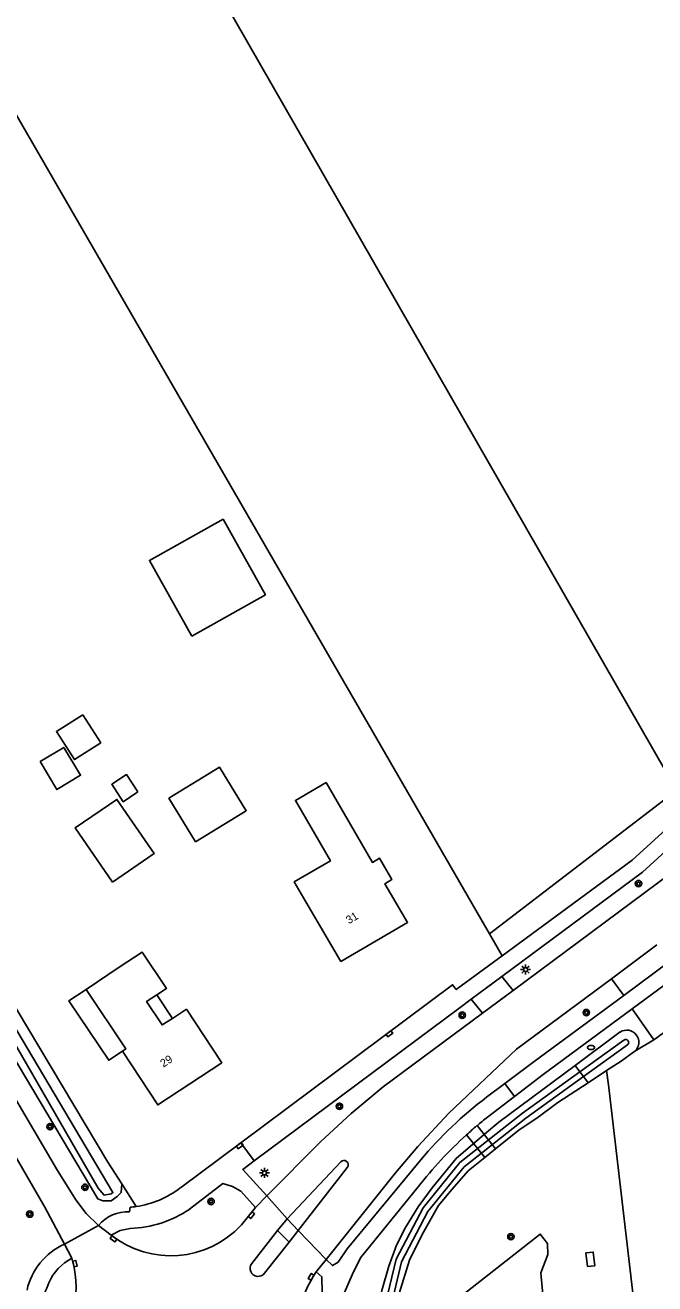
# Model space of a CAD drawing. Extents: x 140000 to 143000, y 403500 to 406000.
# Drawn here: x 140448.3 to 140527, y 404486.5 to 404643.8 of the extents above; entities that cross this region are included whole.
import ezdxf

# ---------------------------------------------------------------- set-up
doc = ezdxf.new("R2010")
doc.units = 0
for name, color, linetype in [('gg-afsc-erfafscheiding', 7, 'Continuous'), ('gg-anno-huisnummerreeks BGT', 7, 'Continuous'), ('gg-bbg-bijgebouw', 7, 'Continuous'), ('gg-bbg-gedigitaliseerde bijgebouw', 7, 'Continuous'), ('gg-bbg-hoofdgebouw', 7, 'Continuous'), ('gg-bbg-lage trafo', 7, 'Continuous'), ('gg-bbg-luifel en loopbrug', 7, 'Continuous'), ('gg-knt-verharding', 7, 'Continuous'), ('gg-knt-verharding nz', 7, 'Continuous'), ('gg-kntw-bovenkant insteek waterloop', 7, 'Continuous'), ('gg-kntw-waterlijn', 7, 'Continuous'), ('gg-kwrk-kunstwerk niveau 01', 7, 'Continuous'), ('gt-grn-groengrens', 7, 'Continuous'), ('gt-grn-vlakafsluiter', 7, 'Continuous'), ('gt-grn-weggrens', 7, 'Continuous'), ('gt-symb-boom', 7, 'Continuous'), ('gt-symb-brandkraan', 7, 'Continuous'), ('gt-symb-kolk', 7, 'Continuous'), ('gt-symb-lichtmast', 7, 'Continuous')]:
    doc.layers.add(name, color=color, linetype=linetype)

# ---------------------------------------------------------------- blocks, each defined once
blk = doc.blocks.new('gt0-BOOM')
at = {"layer": 'gt-symb-boom'}
for radius in [0.4, 0.2]:
    blk.add_circle((0, 0), radius, dxfattribs=at)
blk = doc.blocks.new('gt0-KOLK')
at = {"layer": 'gt-symb-kolk'}
blk.add_lwpolyline([(0, 0), (0.38, 0), (0.38, 0.4), (-0.37, 0.4), (-0.37, 0), (0, 0)], dxfattribs=at)
blk = doc.blocks.new('gt0-LMAST')
at = {"layer": 'gt-symb-lichtmast'}
for p, q in [((-0.18, 0.17), (-0.45, 0.44)), ((-0.01, 0.25), (-0.01, 0.62)), ((0.17, 0.17), (0.44, 0.44)), ((-0.26, 0), (-0.63, 0)), ((-0.18, -0.18), (-0.45, -0.45)), ((-0.01, -0.25), (-0.01, -0.63)), ((0.44, -0.45), (0.17, -0.18)), ((0.24, 0), (0.62, 0))]:
    blk.add_line(p, q, dxfattribs=at)
blk.add_circle((-0.01, 0), 0.25, dxfattribs=at)
blk = doc.blocks.new('gt0-BR')
at = {"layer": 'gt-symb-brandkraan'}
for centre, radius, start, end in [((-0.24, 0), 0.206, 107.5669, 252.4331), ((0.6, -2.66), 3, 106.892, 107.5669), ((0, -0.69), 0.938, 73.108, 106.892), ((-0.6, -2.66), 3, 72.4331, 73.108), ((0.24, 0), 0.206, 287.567, 72.4331), ((0.6, 2.66), 3, 252.4331, 253.108), ((0, 0.69), 0.938, 253.108, 286.8921), ((-0.6, 2.66), 3, 286.8921, 287.567)]:
    blk.add_arc(centre, radius, start, end, dxfattribs=at)

msp = doc.modelspace()

# ---------------------------------------------------------------- linework, layer by layer
at = {"layer": 'gg-afsc-erfafscheiding'}
for p, q in [((140507.91, 404527.5), (140506.32, 404530.26)), ((140524.51, 404515.6), (140526.87, 404516.98)), ((140462.15, 404496.17), (140460.37, 404498.99))]:
    msp.add_line(p, q, dxfattribs=at)
at = {"layer": 'gg-bbg-bijgebouw'}
for points in [[(140469.1, 404567.45), (140463.8, 404576.91), (140473.01, 404582.06), (140478.3, 404572.61), (140469.1, 404567.45)], [(140469.58, 404541.73), (140466.24, 404547.18), (140472.57, 404551.06), (140475.91, 404545.62), (140469.58, 404541.73)], [(140459.17, 404536.69), (140454.51, 404543.47), (140459.73, 404547.05), (140464.38, 404540.27), (140459.17, 404536.69)]]:
    msp.add_lwpolyline(points, dxfattribs=at)
at = {"layer": 'gg-bbg-gedigitaliseerde bijgebouw'}
msp.add_lwpolyline([(140455.46, 404557.63), (140452.18, 404555.52), (140454.44, 404552.01), (140457.72, 404554.13), (140455.46, 404557.63)], dxfattribs=at)
at = {"layer": 'gg-bbg-hoofdgebouw'}
for points in [[(140485.91, 404549.17), (140491.69, 404539.16), (140492.58, 404539.68), (140494.13, 404537.04), (140493.24, 404536.51), (140496.08, 404531.68), (140487.75, 404526.79), (140483.37, 404534.26), (140481.91, 404536.74), (140486.43, 404539.36), (140482.06, 404546.91), (140485.91, 404549.17)], [(140464.72, 404522.61), (140465.92, 404523.41), (140462.9, 404527.95), (140460.04, 404526.06), (140455.88, 404523.28)], [(140455.88, 404523.28), (140460.85, 404515.86), (140460.43, 404515.58)], [(140466.67, 404519.68), (140465.38, 404518.85), (140463.45, 404521.77), (140464.72, 404522.61)], [(140460.43, 404515.58), (140464.85, 404508.86), (140472.85, 404514.13), (140468.43, 404520.82), (140466.67, 404519.68)]]:
    msp.add_lwpolyline(points, dxfattribs=at)
at = {"layer": 'gg-bbg-lage trafo'}
msp.add_lwpolyline([(140518.58, 404488.67), (140518.39, 404490.36), (140519.29, 404490.47), (140519.48, 404488.77), (140518.58, 404488.67)], dxfattribs=at)
at = {"layer": 'gg-bbg-luifel en loopbrug'}
msp.add_line((140466.67, 404519.68), (140464.72, 404522.61), dxfattribs=at)
for points in [[(140450.13, 404551.76), (140453.1, 404553.55), (140455.19, 404550.06), (140452.22, 404548.28), (140450.13, 404551.76)], [(140462.37, 404547.97), (140460.94, 404550.15), (140459.09, 404548.94), (140460.52, 404546.76), (140462.37, 404547.97)], [(140460.43, 404515.58), (140458.72, 404514.45), (140453.73, 404521.88), (140455.88, 404523.28)]]:
    msp.add_lwpolyline(points, dxfattribs=at)
at = {"layer": 'gg-knt-verharding'}
for p, q in [((140506.32, 404530.26), (140441.46, 404642.39)), ((140534.05, 404541.57), (140509.28, 404523.18)), ((140528.83, 404526.77), (140523.11, 404522.55)), ((140504.05, 404522.09), (140507.88, 404524.93)), ((140507.88, 404524.93), (140509.28, 404523.18)), ((140521.57, 404524.64), (140523.11, 404522.55)), ((140524.17, 404520.88), (140529.87, 404525.09)), ((140504.05, 404522.09), (140505.45, 404520.34)), ((140524.17, 404520.88), (140526.87, 404516.98)), ((140526.87, 404516.98), (140532.61, 404521.13)), ((140508.23, 404511.52), (140505.97, 404509.82)), ((140506.07, 404507.34), (140509.44, 404509.91)), ((140475.23, 404504.12), (140467.67, 404498.48)), ((140481.03, 404494.63), (140487.73, 404501.73)), ((140482.4, 404493.18), (140488.58, 404501.08)), ((140478.48, 404497.49), (140477.08, 404496.05)), ((140461.39, 404496.08), (140461.33, 404495.5)), ((140477.08, 404496.05), (140475.3, 404493.88)), ((140481.03, 404494.63), (140479.82, 404493.16)), ((140482.4, 404493.18), (140481.03, 404494.63)), ((140459.02, 404492.59), (140457.43, 404493.78)), ((140479.82, 404493.16), (140476.59, 404489.03)), ((140479.82, 404493.16), (140481.26, 404491.73)), ((140482.4, 404493.18), (140481.26, 404491.73)), ((140453.18, 404491.45), (140454.11, 404489.7)), ((140481.26, 404491.73), (140478.2, 404487.84)), ((140485.89, 404489.53), (140484.67, 404488))]:
    msp.add_line(p, q, dxfattribs=at)
for points in [[(140507.88, 404524.93), (140525.45, 404537.97), (140534.53, 404546.25), (140535.16, 404546.82), (140536.62, 404548.16)], [(140530.73, 404545.42), (140524.16, 404539.45), (140507.91, 404527.5)], [(140428.2, 404534.96), (140450.72, 404496.07), (140453.18, 404491.45)], [(140507.91, 404527.5), (140505.12, 404525.45), (140502.17, 404523.27), (140501.71, 404523.89), (140475.23, 404504.12)], [(140485.89, 404489.53), (140494.59, 404500.38), (140497.37, 404503.65), (140501.26, 404507.82), (140509.72, 404515.85), (140521.57, 404524.64)], [(140457.43, 404493.78), (140455.89, 404495.28), (140454.59, 404496.99), (140452.17, 404500.86), (140439.28, 404522.82)], [(140508.23, 404511.52), (140511.92, 404514.29), (140523.11, 404522.55)], [(140476.92, 404501.86), (140502.64, 404521.04), (140504.05, 404522.09)], [(140509.44, 404509.91), (140513.04, 404512.66), (140524.17, 404520.88)], [(140478.48, 404497.49), (140485.21, 404504.23), (140489.01, 404507.78), (140493.05, 404511.13), (140505.45, 404520.34)], [(140520.96, 404513.15), (140521.2, 404511.38), (140526.1, 404469.69), (140526.29, 404467.87)], [(140485.89, 404489.53), (140486.68, 404488.78), (140487.4, 404489.19), (140488.53, 404490.86), (140497.73, 404501.99)], [(140476.92, 404501.86), (140475.48, 404500.78), (140478.48, 404497.49)], [(140468.83, 404495.84), (140472.99, 404499.04), (140474.17, 404498.68), (140475.25, 404498.08), (140477.08, 404496.05)], [(140487.53, 404476.49), (140487.39, 404482.93), (140488.2, 404485.4), (140489.14, 404487.62), (140490.18, 404489.76), (140497.41, 404498.62)], [(140459.02, 404492.59), (140460.14, 404493.15), (140461.38, 404493.43)], [(140515.01, 404463.83), (140512.75, 404487.86), (140513.62, 404490.15), (140513.59, 404491.55), (140512.68, 404492.73), (140497.19, 404480.57), (140499.03, 404478.17), (140502.45, 404473.42), (140507.27, 404476.95), (140503.69, 404481.79), (140505.47, 404483.18), (140506.59, 404482.94), (140508.27, 404483.14)], [(140484.67, 404488), (140485.35, 404487.37), (140485.81, 404465.55)]]:
    msp.add_lwpolyline(points, dxfattribs=at)
for centre, radius, start, end in [((140534.77, 404471.29), 48.1, 126.7837, 140.3493), ((140539.26, 404465.46), 53.43, 128.4023, 130.2052), ((140538.27, 404466.7), 51.85, 132.2016, 141.9992), ((140488.14, 404501.38), 0.538, 325.7375, 139.6263), ((140460.4, 404508.04), 12, 278.3786, 307.2209), ((140460.95, 404507.49), 14.07, 271.7495, 304.0936), ((140460.36, 404508.35), 12.32, 274.7711, 278.3529), ((140461.08, 404490.78), 4.73, 86.9657, 140.5992), ((140466.46, 404502.06), 12.05, 231.8646, 317.2094), ((140456.48, 404483.97), 8.17, 113.8171, 167.6487), ((140441.02, 404485.97), 13.61, 298.4785, 15.9057), ((140457.12, 404483.95), 6.49, 117.6274, 155.5447), ((140477.39, 404488.43), 1, 143.176, 323.5075), ((140496.9, 404479.62), 14.83, 145.5807, 188.5723), ((140434.48, 404492.65), 17.78, 321.7873, 340.2343)]:
    msp.add_arc(centre, radius, start, end, dxfattribs=at)
at = {"layer": 'gg-knt-verharding nz'}
for p, q in [((140521.57, 404524.64), (140527.27, 404528.87)), ((140509.28, 404523.18), (140505.45, 404520.34))]:
    msp.add_line(p, q, dxfattribs=at)
at = {"layer": 'gg-kntw-bovenkant insteek waterloop'}
for p, q in [((140517.05, 404513.8), (140522.68, 404517.98)), ((140517.05, 404513.8), (140517.64, 404513.01)), ((140520.96, 404513.15), (140518.66, 404511.64)), ((140518.09, 404512.41), (140518.66, 404511.64))]:
    msp.add_line(p, q, dxfattribs=at)
for points in [[(140443.94, 404525.55), (140443.7, 404525.6), (140442.87, 404525.51), (140442.44, 404525.11), (140441.67, 404524.29), (140441.68, 404523.24), (140442.89, 404521.38), (140457.35, 404497.13), (140457.97, 404496.86), (140459.02, 404496.87), (140459.76, 404497.41), (140460.25, 404497.93), (140460.37, 404498.99)], [(140443.94, 404525.55), (140444.4, 404525.44), (140458.59, 404501.69), (140460.37, 404498.99)], [(140524.51, 404515.6), (140522.81, 404514.35), (140520.96, 404513.15)], [(140491.19, 404476.56), (140491.33, 404477.87), (140491.97, 404482.14), (140492.87, 404485.65), (140493.74, 404488.71), (140494.69, 404491.34), (140495.81, 404493.54), (140497.39, 404496.11), (140499.15, 404498.51), (140502.16, 404502.15), (140505.71, 404505.21), (140507.48, 404506.7), (140517.05, 404513.8)], [(140507.08, 404503.37), (140510.05, 404505.76), (140512.24, 404507.21), (140514.86, 404509.15), (140518.66, 404511.64)], [(140505.76, 404502.31), (140503.67, 404500.63), (140501.67, 404498.34), (140499.95, 404496.3), (140497.92, 404492.66), (140496.32, 404489.47), (140495.05, 404485.29), (140494.07, 404481.44), (140493.38, 404478.01), (140493.21, 404474.4), (140493.35, 404469.5), (140493.7, 404467.04), (140494.65, 404463.69), (140495.88, 404460.41), (140497.11, 404459.33), (140499.87, 404456.67)]]:
    msp.add_lwpolyline(points, dxfattribs=at)
msp.add_arc((140523.49, 404516.7), 1.51, 312.7017, 122.4727, dxfattribs=at)
at = {"layer": 'gg-kntw-waterlijn'}
for p, q in [((140517.64, 404513.01), (140523.14, 404516.97)), ((140518.09, 404512.41), (140523.58, 404516.36))]:
    msp.add_line(p, q, dxfattribs=at)
for points in [[(140443.22, 404523.65), (140443.01, 404523.48), (140443.05, 404523.26), (140457.4, 404498.44), (140458.13, 404497.57), (140459.02, 404497.73), (140459.23, 404497.9), (140443.86, 404523.8), (140443.79, 404523.86), (140443.22, 404523.65)], [(140517.64, 404513.01), (140510.45, 404507.83), (140502.62, 404501.65), (140498.04, 404496.02), (140494.67, 404489.59), (140492.3, 404479.73), (140491.77, 404474.9), (140491.91, 404471.98), (140492.41, 404467.84), (140493.42, 404463.79), (140494.61, 404460.85), (140495.86, 404459.09), (140499.08, 404456.01)], [(140499.47, 404456.52), (140495.65, 404460.34), (140495.31, 404461.14), (140494.15, 404463.97), (140493.15, 404467.93), (140492.66, 404472.01), (140492.52, 404474.82), (140493.03, 404479.56), (140495.33, 404489.24), (140498.62, 404495.55), (140503.15, 404501.11), (140510.89, 404507.22), (140518.09, 404512.41)]]:
    msp.add_lwpolyline(points, dxfattribs=at)
msp.add_arc((140523.36, 404516.66), 0.375, 305.8753, 125.6969, dxfattribs=at)
at = {"layer": 'gg-kwrk-kunstwerk niveau 01'}
for p, q in [((140503.44, 404505.11), (140505.76, 404502.31)), ((140504.77, 404506.27), (140507.08, 404503.37)), ((140505.76, 404502.31), (140507.08, 404503.37))]:
    msp.add_line(p, q, dxfattribs=at)
msp.add_arc((140539.63, 404465.14), 53.92, 130.2897, 132.1617, dxfattribs=at)
at = {"layer": 'gt-grn-groengrens'}
for p, q in [((140528.38, 404550.52), (140466.21, 404658.85)), ((140506.32, 404530.26), (140528.83, 404547.51))]:
    msp.add_line(p, q, dxfattribs=at)
at = {"layer": 'gt-grn-vlakafsluiter'}
msp.add_line((140518.09, 404512.41), (140517.64, 404513.01), dxfattribs=at)
at = {"layer": 'gt-grn-weggrens'}
for p, q in [((140509.44, 404509.91), (140508.23, 404511.52)), ((140475.23, 404504.12), (140476.92, 404501.86)), ((140481.03, 404494.63), (140478.48, 404497.49)), ((140457.43, 404493.78), (140453.18, 404491.45)), ((140482.4, 404493.18), (140485.89, 404489.53))]:
    msp.add_line(p, q, dxfattribs=at)

# ---------------------------------------------------------------- block references
at = {"layer": 'gt-symb-boom'}
for p in [(140524.96, 404536.52), (140502.92, 404520.07), (140518.44, 404520.4), (140487.56, 404508.69), (140451.37, 404506.14), (140455.74, 404498.57), (140471.51, 404496.79), (140448.84, 404495.22), (140509, 404492.4)]:
    msp.add_blockref('gt0-BOOM', p, dxfattribs=at)
at = {"layer": 'gt-symb-brandkraan'}
msp.add_blockref('gt0-BR', (140519.02, 404516.03), dxfattribs=at)
at = {"layer": 'gt-symb-kolk'}
for p, rotation in [((140493.7, 404517.91), -143.2689109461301), ((140474.98, 404503.94), -143.27373690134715), ((140476.4, 404495.21), -129.47905584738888), ((140459.42, 404492.28), 143.86286471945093), ((140454.29, 404488.98), -77.27513649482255), ((140484.19, 404487.27), 59.77667237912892)]:
    msp.add_blockref('gt0-KOLK', p, dxfattribs=dict(at, rotation=rotation))
at = {"layer": 'gt-symb-lichtmast'}
for p in [(140510.84, 404525.78), (140478.2, 404500.36)]:
    msp.add_blockref('gt0-LMAST', p, dxfattribs=at)

# ---------------------------------------------------------------- texts
at = {"layer": 'gg-anno-huisnummerreeks BGT'}
for s, rotation, p in [('31', 30.4, (140488.74, 404531.43)), ('29', 33.3, (140465.56, 404513.52))]:
    msp.add_text(s, height=1, rotation=rotation, dxfattribs=at).set_placement(p)

doc.saveas('drawing.dxf')
